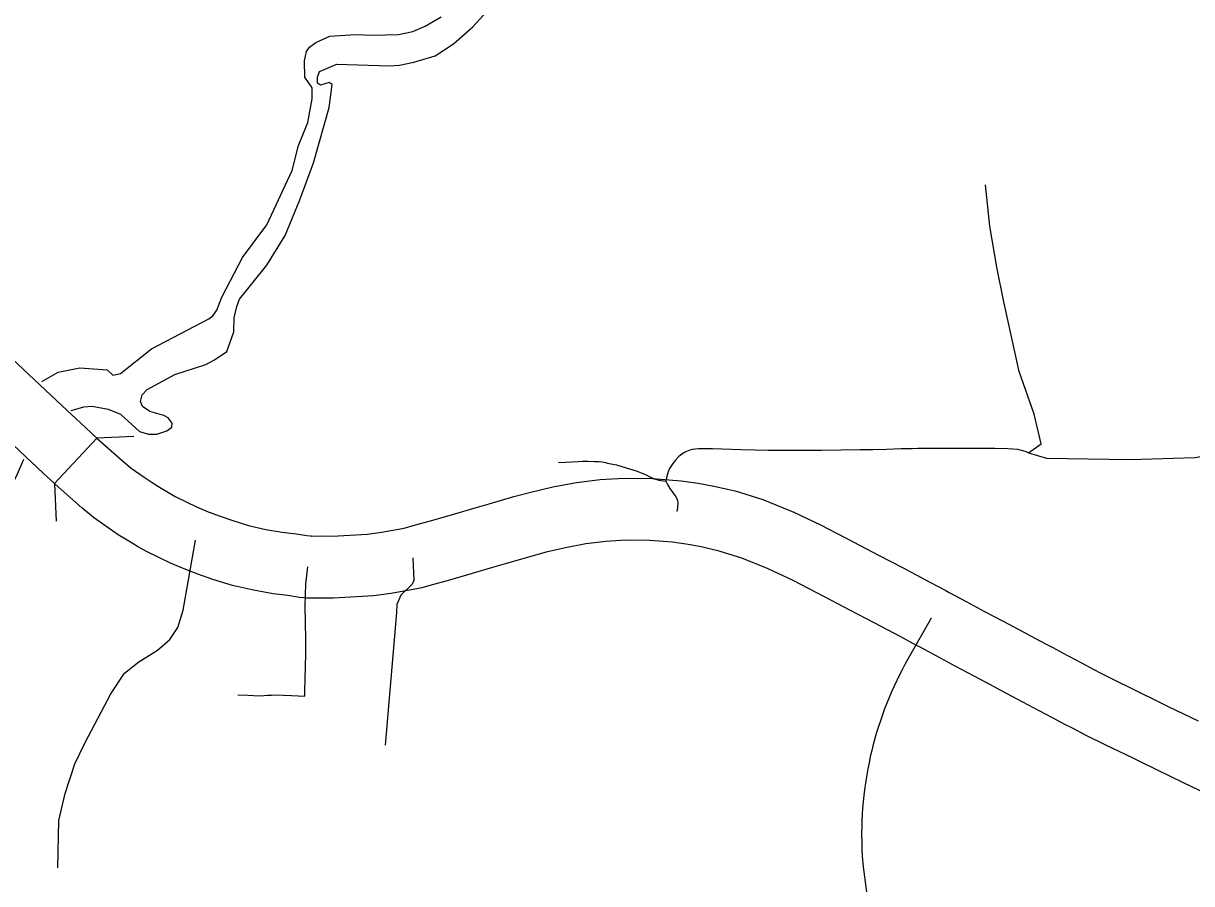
# Model space of a CAD drawing. Extents: x -19 to 366, y -4 to 359.
# Drawn here: x 140.926 to 141.816, y 195.659 to 196.314 of the extents above; entities that cross this region are included whole.
import ezdxf

# ---------------------------------------------------------------- set-up
doc = ezdxf.new("R2010")
doc.units = 0
for name, color, linetype in [('Level 10', 7, 'Continuous'), ('Level 31', 7, 'Continuous'), ('Level 32', 7, 'Continuous'), ('Level 33', 7, 'Continuous'), ('Level 35', 7, 'Continuous'), ('Level 37', 7, 'Continuous'), ('Level 60', 7, 'Continuous')]:
    doc.layers.add(name, color=color, linetype=linetype)

msp = doc.modelspace()

# ---------------------------------------------------------------- linework, layer by layer
at = {"layer": 'Level 10'}
msp.add_line((140.94959, 195.96343), (140.98192, 195.99802), dxfattribs=at)
for points in [[(140.98192, 195.99802), (140.97338, 196.00601), (140.95526, 196.02293), (140.9258, 196.05064), (140.90892, 196.06645), (140.90799, 196.06732)], [(140.94959, 195.96343), (140.94106, 195.97141), (140.92288, 195.98838), (140.8934, 196.01612), (140.87656, 196.03188), (140.87563, 196.03275)], [(140.98192, 195.99802), (140.98212, 195.99783), (141.00104, 195.98089), (141.00799, 195.97523), (141.01785, 195.96827), (141.02395, 195.96423), (141.03089, 195.95984), (141.03641, 195.95657), (141.04164, 195.95367), (141.05773, 195.94582), (141.06482, 195.94277), (141.06552, 195.9425)], [(141.04832, 195.89839), (141.04701, 195.89889), (141.03797, 195.90278), (141.01978, 195.91165), (141.01288, 195.91547), (141.00615, 195.91946), (140.99821, 195.92448), (140.99112, 195.92918), (140.97935, 195.93749), (140.97028, 195.94488), (140.95016, 195.9629), (140.94959, 195.96343)], [(141.21598, 195.92949), (141.22282, 195.93151), (141.23785, 195.93549), (141.25466, 195.9403), (141.27007, 195.94486), (141.28066, 195.94796), (141.29959, 195.95347), (141.31262, 195.95702), (141.32918, 195.96091), (141.34721, 195.96426), (141.36525, 195.96651), (141.37902, 195.96737), (141.38923, 195.96762), (141.40516, 195.9674), (141.42704, 195.96561)], [(141.42704, 195.96561), (141.43999, 195.96382), (141.45196, 195.96158), (141.46824, 195.95779), (141.48918, 195.95136), (141.50486, 195.94505), (141.51291, 195.94154), (141.53323, 195.93206), (141.55858, 195.91892), (141.57751, 195.90902), (141.59624, 195.89919), (141.61656, 195.88844), (141.62883, 195.88188)], [(141.06552, 195.9425), (141.07501, 195.9388), (141.08467, 195.93547), (141.09749, 195.93161), (141.11056, 195.92858), (141.12306, 195.92641), (141.1338, 195.92509), (141.14185, 195.92383), (141.14426, 195.92364), (141.14547, 195.9235)], [(141.14547, 195.9235), (141.14514, 195.92354), (141.14777, 195.92349), (141.15236, 195.92361), (141.16119, 195.92345), (141.18811, 195.92501), (141.19884, 195.92649), (141.21598, 195.92949)], [(141.42056, 195.9187), (141.40293, 195.92007), (141.38948, 195.92027), (141.38109, 195.92006), (141.36966, 195.91934), (141.35448, 195.91745), (141.33892, 195.91456), (141.32425, 195.91111), (141.31243, 195.9079), (141.29393, 195.90251), (141.28344, 195.89944), (141.2679, 195.89484), (141.25043, 195.88984), (141.23557, 195.8859), (141.22936, 195.88407)], [(141.60647, 195.84015), (141.59433, 195.84664), (141.57417, 195.8573), (141.55555, 195.86707), (141.53671, 195.87692), (141.51231, 195.88957), (141.49343, 195.89838), (141.48655, 195.90138), (141.47336, 195.90669), (141.45591, 195.91205), (141.44224, 195.91523), (141.43239, 195.91707), (141.42056, 195.9187)], [(141.13974, 195.8765), (141.13962, 195.87651), (141.13638, 195.87676), (141.12725, 195.87819), (141.11612, 195.87956), (141.10115, 195.88216), (141.08531, 195.88583), (141.07012, 195.8904), (141.05867, 195.89435), (141.04832, 195.89839)], [(141.22936, 195.88407), (141.22705, 195.88342), (141.20622, 195.87971), (141.1927, 195.87785), (141.16212, 195.87608), (141.15256, 195.87625), (141.14797, 195.87613), (141.14183, 195.87624), (141.13974, 195.8765)], [(141.62883, 195.88188), (141.63139, 195.88051), (141.64416, 195.87369), (141.65818, 195.86612), (141.67244, 195.85853), (141.6844, 195.85219), (141.69711, 195.8454), (141.70575, 195.84081), (141.71014, 195.83847), (141.71775, 195.83443)], [(141.69551, 195.79263), (141.68791, 195.79666), (141.6835, 195.79902), (141.67485, 195.80361), (141.66215, 195.8104), (141.65023, 195.81672), (141.63581, 195.82439), (141.62176, 195.83198), (141.60906, 195.83876), (141.60647, 195.84015)], [(141.71775, 195.83443), (141.73213, 195.82679), (141.74194, 195.82165), (141.74685, 195.81908), (141.75705, 195.81388), (141.7719, 195.80649), (141.792, 195.79679), (141.79826, 195.79375), (141.82103, 195.78269)], [(141.82726, 195.72712), (141.80984, 195.73551), (141.80038, 195.74008), (141.77758, 195.75116), (141.77138, 195.75416), (141.75106, 195.76397), (141.73576, 195.77159), (141.72514, 195.777), (141.71999, 195.7797), (141.71002, 195.78491), (141.69551, 195.79263)]]:
    msp.add_lwpolyline(points, dxfattribs=at)
at = {"layer": 'Level 31'}
for points in [[(141.08938, 195.8025), (141.09699, 195.80217), (141.1055, 195.8018), (141.10907, 195.80203), (141.11179, 195.80228), (141.11496, 195.80238), (141.1191, 195.80241), (141.12417, 195.80225), (141.13017, 195.80204), (141.14023, 195.80158), (141.14027, 195.80578), (141.14053, 195.81455), (141.14075, 195.82439), (141.14101, 195.83332), (141.14106, 195.84007), (141.14103, 195.84499), (141.1405, 195.87001), (141.14071, 195.87875), (141.1412, 195.88689), (141.14202, 195.89576), (141.14261, 195.9)], [(141.61765, 195.86101), (141.6153, 195.8569)]]:
    msp.add_lwpolyline(points, dxfattribs=at)
at = {"layer": 'Level 32'}
for points in [[(141.69165, 195.98683), (141.70551, 195.98286), (141.7691, 195.98178), (141.81869, 195.9834), (141.85857, 195.99041), (141.86881, 195.99418), (141.87797, 195.99903), (141.88605, 196.01144), (141.90007, 196.0411), (141.92108, 196.07075), (141.92378, 196.08046), (141.9227, 196.08801), (141.91893, 196.09502), (141.91246, 196.10634), (141.89414, 196.13816), (141.88282, 196.16135), (141.88228, 196.16997), (141.88228, 196.17429), (141.88282, 196.17968), (141.88659, 196.18292), (141.90761, 196.20287)], [(141.69165, 195.98683), (141.70139, 195.99381), (141.69605, 196.01639), (141.68449, 196.04876), (141.67295, 196.102), (141.66747, 196.12832), (141.66217, 196.15963), (141.65905, 196.19101)], [(141.69165, 195.98683), (141.68997, 195.98763), (141.68751, 195.98841), (141.68372, 195.9893), (141.67977, 195.98969), (141.67596, 195.98984), (141.66605, 195.9901), (141.6551, 195.99027), (141.64634, 195.99025), (141.63758, 195.99011), (141.63062, 195.99003), (141.62335, 195.99004), (141.61425, 195.99009), (141.60731, 195.99004), (141.60331, 195.99), (141.59477, 195.98985), (141.58353, 195.98949), (141.57318, 195.98926), (141.56364, 195.98913), (141.54892, 195.98882), (141.5337, 195.98853), (141.51901, 195.98861), (141.50161, 195.9886), (141.49325, 195.9886), (141.48317, 195.98895), (141.47246, 195.98923), (141.45107, 195.98992), (141.44508, 195.98994), (141.44252, 195.98989), (141.44039, 195.98979), (141.43803, 195.98961), (141.43553, 195.98929), (141.43363, 195.98882), (141.43124, 195.98792), (141.4296, 195.98706), (141.42686, 195.98525), (141.42488, 195.98353), (141.42275, 195.9812), (141.42074, 195.97861), (141.41829, 195.97496), (141.41723, 195.97231), (141.41617, 195.96905), (141.41538, 195.96527)], [(141.33353, 195.97938), (141.3393, 195.97975), (141.34427, 195.98002), (141.34871, 195.98025), (141.352, 195.98042), (141.35581, 195.98047), (141.36089, 195.98034), (141.36437, 195.9802), (141.36684, 195.9799), (141.36949, 195.97941), (141.37104, 195.97905), (141.37769, 195.97759), (141.38184, 195.97646), (141.38775, 195.97471), (141.39267, 195.97309), (141.39656, 195.9716), (141.40042, 195.97001), (141.40275, 195.96886), (141.40657, 195.96714), (141.40853, 195.96647), (141.41015, 195.96605), (141.41538, 195.96527)], [(141.41538, 195.96527), (141.41665, 195.9627), (141.41854, 195.95957), (141.42052, 195.95679), (141.42261, 195.95403), (141.42333, 195.95296), (141.42379, 195.95178), (141.42426, 195.95055), (141.42452, 195.94898), (141.4243, 195.94504), (141.4238, 195.94216)], [(140.95202, 195.67082), (140.95277, 195.70682), (140.95765, 195.72743), (140.96497, 195.74998), (140.97299, 195.7662), (140.99258, 195.80318), (141.003, 195.8189), (141.01388, 195.82757), (141.02815, 195.83666), (141.03733, 195.84475), (141.04367, 195.85377), (141.04751, 195.86694), (141.05692, 195.92044)], [(141.22267, 195.90678), (141.22337, 195.88963), (141.22223, 195.88671), (141.21341, 195.8784), (141.21052, 195.87131), (141.21008, 195.86531), (141.20158, 195.76422)]]:
    msp.add_lwpolyline(points, dxfattribs=at)
at = {"layer": 'Level 33'}
msp.add_lwpolyline([(141.6153, 195.8569), (141.60014, 195.8303), (141.59785, 195.82616), (141.59561, 195.82198), (141.59344, 195.81777), (141.59136, 195.81352), (141.58934, 195.80923), (141.5874, 195.8049), (141.58555, 195.80055), (141.58376, 195.79616), (141.58204, 195.79174), (141.58042, 195.7873), (141.57885, 195.78282), (141.57738, 195.77832), (141.576, 195.77379), (141.57467, 195.76924), (141.57343, 195.76467), (141.57227, 195.76008), (141.5712, 195.75546), (141.5702, 195.75083), (141.56927, 195.74618), (141.56844, 195.74152), (141.56768, 195.73684), (141.56702, 195.73215), (141.56624, 195.72574), (141.56576, 195.72103), (141.56536, 195.7163), (141.56505, 195.71158), (141.56481, 195.70685), (141.56467, 195.70211), (141.5646, 195.69737), (141.5647, 195.68845), (141.56485, 195.68437), (141.56509, 195.67963), (141.56569, 195.67149), (141.57138, 195.62941)], dxfattribs=at)
at = {"layer": 'Level 35'}
for points in [[(140.96224, 196.01917), (140.97189, 196.02201), (140.97831, 196.02241), (140.99042, 196.02018), (140.99989, 196.01643), (141.01432, 196.0032), (141.02113, 196.00095), (141.02756, 196.00098), (141.03511, 196.00366), (141.03888, 196.00633), (141.03925, 196.00937), (141.0362, 196.01353), (141.03279, 196.01541), (141.02219, 196.01841), (141.01651, 196.02218), (141.01498, 196.02597), (141.01647, 196.03091), (141.02023, 196.03509), (141.04136, 196.04656), (141.06477, 196.05423), (141.07156, 196.05767), (141.08099, 196.06416), (141.08622, 196.07897), (141.08655, 196.0896), (141.0884, 196.09833), (141.09065, 196.10403), (141.11134, 196.1299), (141.12523, 196.15234), (141.13646, 196.1797), (141.14693, 196.20781), (141.15885, 196.24997), (141.16105, 196.26743), (141.15877, 196.26894), (141.15235, 196.26702), (141.15008, 196.26852), (141.15006, 196.27308), (141.15155, 196.27726), (141.16476, 196.283), (141.20447, 196.28163), (141.21241, 196.28204), (141.22336, 196.28436), (141.2396, 196.28935), (141.25355, 196.29851), (141.26825, 196.31146), (141.28406, 196.3286)], [(140.93995, 196.04109), (140.95236, 196.04825), (140.96893, 196.05157), (140.98974, 196.05003), (140.99397, 196.04593), (140.99999, 196.04717), (141.02346, 196.06616), (141.06728, 196.08892), (141.07026, 196.09124), (141.07321, 196.09547), (141.07719, 196.1054), (141.09291, 196.13565), (141.11136, 196.16063), (141.13067, 196.20194), (141.13562, 196.221), (141.14249, 196.23857), (141.14596, 196.25646), (141.14581, 196.26481), (141.14038, 196.27307), (141.14016, 196.28558), (141.14155, 196.29244), (141.14376, 196.29589), (141.14861, 196.29939), (141.15948, 196.30413), (141.17873, 196.30559), (141.19196, 196.30506), (141.2116, 196.30539), (141.22252, 196.30786), (141.2319, 196.31181), (141.24424, 196.31885)], [(140.89325, 195.93066), (140.89892, 195.9303), (140.9008, 195.93183), (140.92069, 195.96908), (140.92623, 195.98196)]]:
    msp.add_lwpolyline(points, dxfattribs=at)
at = {"layer": 'Level 37'}
for points in [[(140.98174, 195.99819), (141.01013, 195.99944)], [(140.95102, 195.93488), (140.94977, 195.96327)]]:
    msp.add_lwpolyline(points, dxfattribs=at)
at = {"layer": 'Level 60'}
for points in [[(146.77834, 1.69699), (146.57878, 10.31313), (146.37852, 18.92942), (146.17757, 27.54584), (145.97591, 36.16241), (145.77356, 44.77911), (145.57052, 53.39596), (145.36679, 62.01295), (145.16236, 70.63008), (144.95724, 79.24735), (144.75142, 87.86477), (144.54492, 96.48232), (144.33773, 105.10002), (144.12986, 113.71787), (143.92129, 122.33585), (143.71204, 130.95398), (143.5021, 139.57225), (143.29148, 148.19067), (143.08018, 156.80923), (142.8682, 165.42794), (142.65553, 174.04679), (142.44218, 182.66579), (142.22816, 191.28493), (142.01345, 199.90421), (141.79807, 208.52365), (141.58202, 217.14322), (141.36528, 225.76295), (141.14788, 234.38282), (140.9298, 243.00284), (140.71105, 251.623), (140.49162, 260.24332), (140.27153, 268.86377), (140.05077, 277.48438), (139.82934, 286.10514), (139.60724, 294.72604), (139.38447, 303.34709), (139.16105, 311.96829), (138.93695, 320.58964), (138.7122, 329.21114), (138.48678, 337.83278), (138.2607, 346.45458)], [(0, 189.51617), (7.11214, 189.52059), (14.22427, 189.53386), (21.33637, 189.55597), (28.44845, 189.58693), (35.56048, 189.62672), (42.67245, 189.67537), (49.78436, 189.73285), (56.89619, 189.79918), (64.00793, 189.87436), (71.11958, 189.95838), (78.23111, 190.05124), (85.34253, 190.15294), (92.45381, 190.26349), (99.56495, 190.38288), (106.67593, 190.51112), (113.78675, 190.6482), (120.89739, 190.79412), (128.00785, 190.94888), (135.11811, 191.11248), (142.22816, 191.28493), (149.33799, 191.46621), (156.44759, 191.65634), (163.55694, 191.85531), (170.66605, 192.06312), (177.77489, 192.27977), (184.88345, 192.50526), (191.99173, 192.73959), (199.09971, 192.98276), (206.20739, 193.23477), (213.31474, 193.49561), (220.42177, 193.7653), (227.52845, 194.04382), (234.63479, 194.33118), (241.74076, 194.62738), (248.84635, 194.93241), (255.95157, 195.24628), (263.05638, 195.56898), (270.16079, 195.90052), (277.26478, 196.24089), (284.36834, 196.5901), (291.47147, 196.94814), (298.57414, 197.31501), (305.67635, 197.69072), (312.77809, 198.07525), (319.87934, 198.46862), (326.9801, 198.87082), (334.08035, 199.28185), (341.18009, 199.7017)]]:
    msp.add_spline(points, degree=3, dxfattribs=at)

doc.saveas('drawing.dxf')
